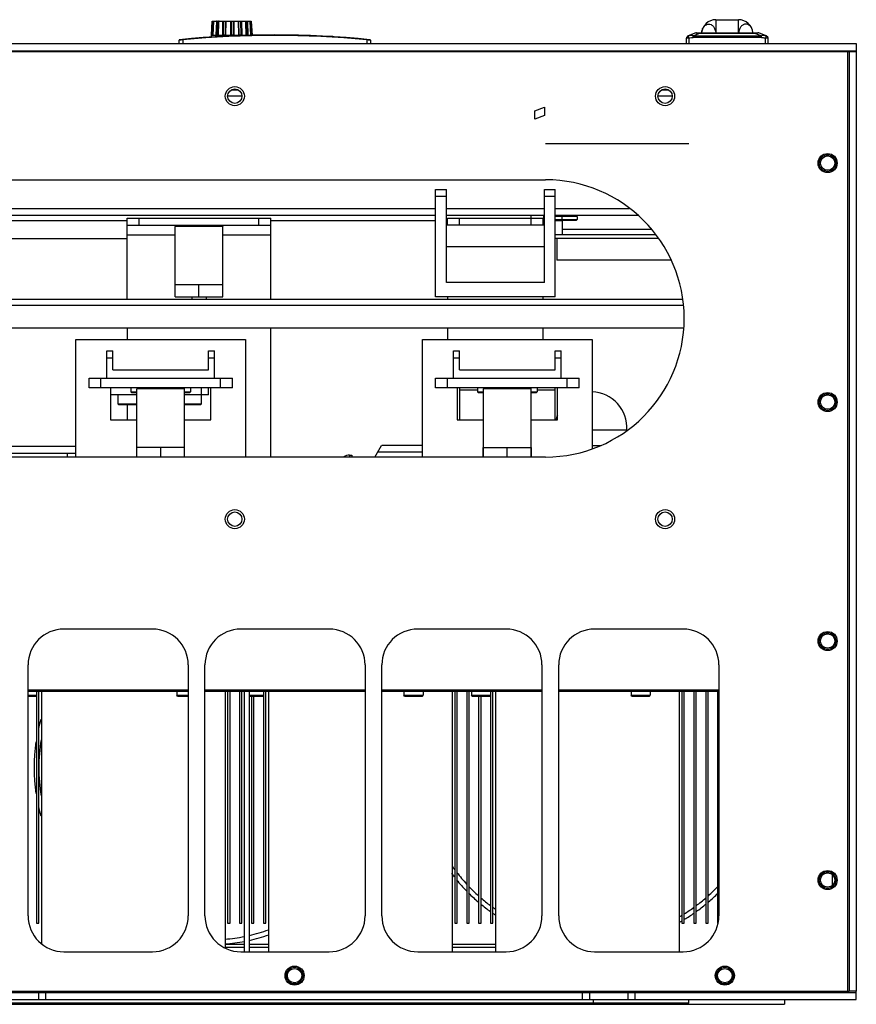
# Model space of a CAD drawing. Header units: millimetres. Extents: x 1117 to 38156, y -1945 to 7303.
# Tile 689 of 831: x 25617 to 25967, y 2194 to 2606. Entities that reach past the tile are written whole.
import ezdxf

# ---------------------------------------------------------------- set-up
doc = ezdxf.new("R2010")
doc.units = ezdxf.units.MM

msp = doc.modelspace()

# ---------------------------------------------------------------- linework, layer by layer
at = {"color": 7, "linetype": 'Continuous'}
for p, q in [((25697.249, 2599.102), (25697.561, 2605.034)), ((25697.818, 2605.034), (25697.525, 2599.102)), ((25697.561, 2605.034), (25713.93, 2605.034)), ((25698.031, 2599.102), (25698.326, 2605.034)), ((25699.33, 2604.936), (25699.109, 2599.102)), ((25699.33, 2604.936), (25699.849, 2604.936)), ((25699.849, 2604.936), (25699.628, 2599.103)), ((25699.738, 2599.103), (25699.96, 2604.939)), ((25699.959, 2604.939), (25700.371, 2604.939)), ((25700.147, 2599.102), (25700.351, 2604.434)), ((25700.351, 2604.434), (25700.371, 2604.936)), ((25701.958, 2605.034), (25701.842, 2599.102)), ((25702.357, 2605.034), (25702.239, 2599.103)), ((25702.351, 2599.103), (25702.469, 2605.034)), ((25703.267, 2605.034), (25703.149, 2599.102)), ((25703.216, 2599.102), (25703.334, 2605.034)), ((25703.231, 2599.102), (25703.351, 2605.034)), ((25705.237, 2605.034), (25705.249, 2599.102)), ((25705.446, 2605.034), (25705.456, 2599.102)), ((25705.551, 2599.103), (25705.542, 2605.034)), ((25706.404, 2605.034), (25706.413, 2599.103)), ((25706.512, 2599.103), (25706.502, 2605.034)), ((25706.749, 2599.102), (25706.742, 2605.034)), ((25708.604, 2605.034), (25708.741, 2599.102)), ((25708.784, 2599.103), (25708.649, 2605.034)), ((25709.426, 2605.034), (25709.561, 2599.103)), ((25709.674, 2599.103), (25709.539, 2605.034)), ((25710.094, 2599.102), (25709.96, 2605.034)), ((25711.477, 2605.034), (25711.501, 2604.434)), ((25711.501, 2604.434), (25711.716, 2599.102)), ((25711.812, 2605.034), (25712.049, 2599.103)), ((25712.158, 2599.103), (25711.92, 2605.034)), ((25712.687, 2599.102), (25712.45, 2605.034)), ((25713.358, 2605.034), (25713.658, 2599.102)), ((25714.079, 2599.102), (25713.78, 2605.034)), ((25713.93, 2605.034), (25714.242, 2599.099)), ((25908.295, 2605.634), (25908.295, 2600.134)), ((25908.295, 2605.634), (25917.795, 2605.634)), ((25917.795, 2600.134), (25917.795, 2605.634)), ((25899.875, 2600.07), (25896.694, 2598.877)), ((25898.751, 2598.927), (25901.189, 2599.841)), ((25900.226, 2600.134), (25925.864, 2600.134)), ((25901.189, 2600.134), (25901.189, 2599.841)), ((25924.901, 2599.841), (25901.189, 2599.841)), ((25924.901, 2599.841), (25924.901, 2600.134)), ((25924.901, 2599.841), (25927.339, 2598.927)), ((25929.396, 2598.877), (25926.215, 2600.07)), ((25267.045, 2595.634), (25967.045, 2595.634)), ((25684.031, 2597.078), (25683.745, 2597.053)), ((25683.745, 2595.734), (25683.745, 2597.053)), ((25685.245, 2597.181), (25685.226, 2597.38)), ((25685.245, 2597.181), (25685.245, 2595.734)), ((25688.545, 2595.734), (25688.545, 2595.634)), ((25697.249, 2599.102), (25697.245, 2599.034)), ((25697.245, 2598.248), (25697.245, 2599.034)), ((25711.405, 2599.034), (25697.245, 2599.034)), ((25697.249, 2599.102), (25697.249, 2599.102)), ((25701.888, 2598.584), (25699.395, 2598.584)), ((25701.395, 2598.584), (25701.395, 2598.684)), ((25701.395, 2598.684), (25703.121, 2598.684)), ((25744.369, 2598.684), (25744.934, 2598.684)), ((25748.095, 2598.634), (25744.911, 2598.634)), ((25744.978, 2598.684), (25746.496, 2598.684)), ((25745.795, 2598.634), (25745.795, 2598.684)), ((25746.018, 2598.634), (25746.018, 2598.684)), ((25746.145, 2598.684), (25746.145, 2598.634)), ((25746.218, 2598.634), (25746.218, 2598.684)), ((25746.496, 2598.634), (25746.496, 2598.684)), ((25747.745, 2598.634), (25747.745, 2598.429)), ((25758.945, 2595.634), (25758.945, 2595.734)), ((25762.245, 2597.181), (25762.264, 2597.38)), ((25762.245, 2597.181), (25762.245, 2595.734)), ((25763.745, 2597.053), (25763.459, 2597.078)), ((25763.745, 2597.053), (25763.745, 2595.734)), ((25896.045, 2595.634), (25896.045, 2597.922)), ((25897.045, 2597.922), (25896.045, 2597.922)), ((25897.045, 2597.922), (25896.758, 2598.864)), ((25897.045, 2597.922), (25897.045, 2595.634)), ((25898.751, 2598.22), (25898.751, 2598.927)), ((25898.751, 2598.927), (25927.339, 2598.927)), ((25927.339, 2598.22), (25898.751, 2598.22)), ((25927.339, 2598.22), (25927.339, 2598.927)), ((25929.332, 2598.864), (25929.045, 2597.922)), ((25930.045, 2597.922), (25929.045, 2597.922)), ((25929.045, 2595.634), (25929.045, 2597.922)), ((25930.045, 2597.922), (25930.045, 2595.634)), ((25967.045, 2595.634), (25967.045, 2592.634)), ((25267.045, 2592.634), (25967.045, 2592.634)), ((25964.045, 2592.134), (25270.045, 2592.134)), ((25963.545, 2199.134), (25963.545, 2592.134)), ((25967.045, 2592.134), (25964.045, 2592.134)), ((25964.045, 2592.134), (25964.045, 2199.134)), ((25967.045, 2592.634), (25967.045, 2592.134)), ((25967.045, 2592.134), (25967.045, 2199.134)), ((25708.595, 2576.134), (25705.495, 2576.134)), ((25888.595, 2576.134), (25885.495, 2576.134)), ((25710.045, 2573.634), (25704.045, 2573.634)), ((25890.045, 2573.634), (25884.045, 2573.634)), ((25832.545, 2567.528), (25836.545, 2569.034)), ((25832.545, 2564.034), (25832.545, 2567.528)), ((25836.545, 2569.034), (25836.545, 2565.534)), ((25836.545, 2565.534), (25832.545, 2564.034)), ((25897.045, 2553.634), (25837.045, 2553.634)), ((25367.045, 2538.634), (25837.045, 2538.634)), ((25791.045, 2489.634), (25791.045, 2534.634)), ((25791.045, 2534.634), (25795.545, 2534.634)), ((25795.545, 2495.634), (25795.545, 2534.634)), ((25836.545, 2495.634), (25836.545, 2534.634)), ((25836.545, 2534.634), (25841.045, 2534.634)), ((25841.045, 2489.634), (25841.045, 2534.634)), ((25795.545, 2531.634), (25791.045, 2531.634)), ((25841.045, 2531.634), (25836.545, 2531.634)), ((25332.11, 2526.634), (25791.045, 2526.634)), ((25795.545, 2526.634), (25836.545, 2526.634)), ((25841.045, 2526.634), (25871.979, 2526.634)), ((25791.045, 2523.634), (25328.455, 2523.634)), ((25598.045, 2521.634), (25662.045, 2521.634)), ((25662.045, 2488.634), (25662.045, 2522.634)), ((25662.045, 2522.634), (25722.045, 2522.634)), ((25667.045, 2519.634), (25667.045, 2522.634)), ((25717.045, 2519.634), (25717.045, 2522.634)), ((25722.045, 2488.634), (25722.045, 2522.634)), ((25722.045, 2521.634), (25791.045, 2521.634)), ((25836.545, 2523.634), (25795.545, 2523.634)), ((25795.545, 2521.634), (25796.045, 2521.634)), ((25796.045, 2519.634), (25796.045, 2522.634)), ((25796.045, 2522.634), (25836.045, 2522.634)), ((25801.045, 2519.634), (25801.045, 2522.634)), ((25830.855, 2523.634), (25830.855, 2522.634)), ((25831.045, 2519.634), (25831.045, 2522.634)), ((25836.045, 2519.634), (25836.045, 2522.634)), ((25836.235, 2523.634), (25836.235, 2519.634)), ((25836.235, 2521.634), (25836.545, 2521.634)), ((25875.635, 2523.634), (25841.045, 2523.634)), ((25850.22, 2523.254), (25841.045, 2523.254)), ((25841.045, 2522.054), (25850.22, 2522.054)), ((25841.045, 2521.754), (25844.165, 2521.754)), ((25841.045, 2521.634), (25844.165, 2521.634)), ((25843.87, 2523.254), (25843.87, 2522.054)), ((25844.17, 2521.754), (25843.87, 2522.054)), ((25844.165, 2523.254), (25844.165, 2523.634)), ((25844.165, 2517.934), (25844.165, 2521.754)), ((25844.17, 2521.754), (25849.92, 2521.754)), ((25844.935, 2523.634), (25844.935, 2523.254)), ((25849.155, 2523.634), (25849.155, 2523.254)), ((25849.92, 2521.754), (25850.22, 2522.054)), ((25850.22, 2523.254), (25850.22, 2522.054)), ((25662.045, 2519.634), (25722.045, 2519.634)), ((25682.545, 2519.634), (25682.045, 2519.134)), ((25682.045, 2489.634), (25682.045, 2519.134)), ((25702.045, 2519.134), (25682.045, 2519.134)), ((25701.545, 2519.634), (25702.045, 2519.134)), ((25702.045, 2489.634), (25702.045, 2519.134)), ((25836.545, 2519.634), (25795.545, 2519.634)), ((25844.165, 2517.934), (25881.104, 2517.934)), ((25844.185, 2515.634), (25844.185, 2517.934)), ((25598.045, 2514.134), (25662.045, 2514.134)), ((25662.045, 2515.634), (25682.045, 2515.634)), ((25702.045, 2515.634), (25722.045, 2515.634)), ((25882.991, 2515.634), (25841.045, 2515.634)), ((25884.304, 2514.034), (25841.045, 2514.034)), ((25841.721, 2514.034), (25841.721, 2505.034)), ((25836.545, 2510.634), (25795.545, 2510.634)), ((25889.452, 2505.034), (25841.721, 2505.034)), ((25702.045, 2494.634), (25682.045, 2494.634)), ((25692.045, 2489.634), (25692.045, 2494.634)), ((25836.545, 2495.634), (25795.545, 2495.634)), ((25309.833, 2488.634), (25894.257, 2488.634)), ((25682.045, 2489.634), (25702.045, 2489.634)), ((25689.045, 2489.634), (25689.045, 2488.634)), ((25695.045, 2489.634), (25695.045, 2488.634)), ((25841.045, 2489.634), (25791.045, 2489.634)), ((25796.045, 2489.634), (25796.045, 2488.634)), ((25836.045, 2488.634), (25836.045, 2489.634)), ((25309.587, 2486.134), (25894.503, 2486.134)), ((25309.439, 2476.634), (25894.651, 2476.634)), ((25662.045, 2476.634), (25662.045, 2471.884)), ((25722.045, 2422.634), (25722.045, 2476.634)), ((25796.045, 2476.634), (25796.045, 2471.884)), ((25836.045, 2471.884), (25836.045, 2476.634)), ((25640.545, 2422.634), (25640.545, 2471.884)), ((25640.545, 2471.884), (25711.545, 2471.884)), ((25711.545, 2471.884), (25711.545, 2422.634)), ((25785.545, 2422.634), (25785.545, 2471.884)), ((25785.545, 2471.884), (25856.545, 2471.884)), ((25856.545, 2471.884), (25856.545, 2426.231)), ((25653.545, 2455.634), (25653.545, 2467.134)), ((25653.545, 2467.134), (25656.045, 2467.134)), ((25653.545, 2464.134), (25656.045, 2464.134)), ((25656.045, 2459.134), (25656.045, 2467.134)), ((25696.045, 2459.134), (25696.045, 2467.134)), ((25696.045, 2467.134), (25698.545, 2467.134)), ((25696.045, 2464.134), (25698.545, 2464.134)), ((25698.545, 2455.634), (25698.545, 2467.134)), ((25798.545, 2467.134), (25801.045, 2467.134)), ((25798.545, 2455.634), (25798.545, 2467.134)), ((25798.545, 2464.134), (25801.045, 2464.134)), ((25801.045, 2459.134), (25801.045, 2467.134)), ((25841.045, 2467.134), (25843.545, 2467.134)), ((25841.045, 2459.134), (25841.045, 2467.134)), ((25841.045, 2464.134), (25843.545, 2464.134)), ((25843.545, 2455.634), (25843.545, 2467.134)), ((25646.045, 2451.634), (25646.045, 2455.634)), ((25646.045, 2455.634), (25706.045, 2455.634)), ((25651.045, 2451.634), (25651.045, 2455.634)), ((25656.045, 2459.134), (25696.045, 2459.134)), ((25701.045, 2451.634), (25701.045, 2455.634)), ((25706.045, 2451.634), (25706.045, 2455.634)), ((25791.045, 2455.634), (25851.045, 2455.634)), ((25791.045, 2451.634), (25791.045, 2455.634)), ((25796.045, 2451.634), (25796.045, 2455.634)), ((25801.045, 2459.134), (25841.045, 2459.134)), ((25846.045, 2451.634), (25846.045, 2455.634)), ((25851.045, 2451.634), (25851.045, 2455.634)), ((25706.045, 2451.634), (25646.045, 2451.634)), ((25655.045, 2451.634), (25655.045, 2438.134)), ((25663.545, 2451.634), (25663.545, 2449.934)), ((25666.545, 2451.634), (25666.045, 2451.134)), ((25685.545, 2451.634), (25686.045, 2451.134)), ((25688.545, 2451.634), (25688.545, 2449.934)), ((25693.045, 2444.854), (25693.045, 2451.634)), ((25696.045, 2448.634), (25696.045, 2451.634)), ((25697.045, 2438.134), (25697.045, 2451.634)), ((25851.045, 2451.634), (25791.045, 2451.634)), ((25800.045, 2451.634), (25800.045, 2438.134)), ((25801.045, 2451.634), (25801.045, 2438.134)), ((25808.545, 2451.634), (25808.545, 2449.934)), ((25811.545, 2451.634), (25811.045, 2451.134)), ((25830.545, 2451.634), (25831.045, 2451.134)), ((25833.545, 2451.634), (25833.545, 2449.934)), ((25841.045, 2438.134), (25841.045, 2451.634)), ((25842.045, 2438.134), (25842.045, 2451.634)), ((25666.045, 2448.634), (25655.045, 2448.634)), ((25658.045, 2448.634), (25658.045, 2444.854)), ((25663.845, 2449.634), (25663.545, 2449.934)), ((25663.545, 2449.934), (25666.045, 2449.934)), ((25663.845, 2449.634), (25666.045, 2449.634)), ((25666.045, 2422.634), (25666.045, 2451.134)), ((25686.045, 2451.134), (25666.045, 2451.134)), ((25686.045, 2422.634), (25686.045, 2451.134)), ((25686.045, 2449.934), (25688.545, 2449.934)), ((25686.045, 2449.634), (25688.245, 2449.634)), ((25696.045, 2448.634), (25686.045, 2448.634)), ((25688.245, 2449.634), (25688.545, 2449.934)), ((25801.045, 2450.755), (25808.545, 2450.755)), ((25808.545, 2449.934), (25811.045, 2449.934)), ((25808.845, 2449.634), (25808.545, 2449.934)), ((25808.845, 2449.634), (25811.045, 2449.634)), ((25831.045, 2451.134), (25811.045, 2451.134)), ((25811.045, 2422.634), (25811.045, 2451.134)), ((25831.045, 2422.634), (25831.045, 2451.134)), ((25831.045, 2449.934), (25833.545, 2449.934)), ((25831.045, 2449.634), (25833.245, 2449.634)), ((25833.245, 2449.634), (25833.545, 2449.934)), ((25833.545, 2450.755), (25841.045, 2450.755)), ((25658.345, 2444.554), (25658.045, 2444.854)), ((25658.045, 2444.854), (25666.045, 2444.854)), ((25658.345, 2444.554), (25666.045, 2444.554)), ((25662.045, 2444.554), (25662.045, 2438.134)), ((25686.045, 2444.854), (25693.045, 2444.854)), ((25686.045, 2444.554), (25692.745, 2444.554)), ((25692.745, 2444.554), (25693.045, 2444.854)), ((25655.045, 2438.134), (25666.045, 2438.134)), ((25686.045, 2438.134), (25697.045, 2438.134)), ((25800.045, 2438.134), (25811.045, 2438.134)), ((25831.045, 2438.134), (25842.045, 2438.134)), ((25871.127, 2433.934), (25856.545, 2433.934)), ((25587.045, 2427.134), (25640.545, 2427.134)), ((25765.599, 2422.634), (25768.444, 2427.462)), ((25768.444, 2427.462), (25768.545, 2427.462)), ((25768.545, 2427.634), (25785.545, 2427.634)), ((25768.545, 2427.634), (25768.545, 2427.462)), ((25856.545, 2427.434), (25859.961, 2427.434)), ((25837.045, 2422.634), (25367.045, 2422.634)), ((25640.545, 2424.134), (25587.045, 2424.134)), ((25637.045, 2422.634), (25637.045, 2424.134)), ((25686.045, 2426.634), (25666.045, 2426.634)), ((25676.045, 2422.634), (25676.045, 2426.634)), ((25755.045, 2423.434), (25756.045, 2423.434)), ((25755.045, 2423.434), (25755.045, 2422.634)), ((25756.045, 2423.434), (25756.045, 2422.634)), ((25785.545, 2424.634), (25766.777, 2424.634)), ((25810.994, 2426.634), (25831.096, 2426.634)), ((25810.994, 2422.634), (25810.994, 2426.634)), ((25821.045, 2422.634), (25821.045, 2426.634)), ((25831.096, 2422.634), (25831.096, 2426.634)), ((25672.545, 2350.634), (25635.545, 2350.634)), ((25746.545, 2350.634), (25709.545, 2350.634)), ((25820.545, 2350.634), (25783.545, 2350.634)), ((25894.545, 2350.634), (25857.545, 2350.634)), ((25620.545, 2230.634), (25620.545, 2335.634)), ((25687.545, 2335.634), (25687.545, 2230.634)), ((25694.545, 2230.634), (25694.545, 2335.634)), ((25761.545, 2335.634), (25761.545, 2230.634)), ((25768.545, 2230.634), (25768.545, 2335.634)), ((25835.545, 2335.634), (25835.545, 2230.634)), ((25842.545, 2230.634), (25842.545, 2335.634)), ((25909.545, 2335.634), (25909.545, 2230.634)), ((25620.545, 2325.176), (25687.545, 2325.176)), ((25620.545, 2324.634), (25687.545, 2324.634)), ((25624.045, 2324.634), (25624.045, 2227.634)), ((25625.045, 2227.634), (25625.045, 2324.634)), ((25626.145, 2324.634), (25626.145, 2219.101)), ((25682.795, 2324.634), (25682.795, 2322.934)), ((25694.545, 2325.176), (25761.545, 2325.176)), ((25694.545, 2324.634), (25761.545, 2324.634)), ((25702.945, 2324.634), (25702.945, 2217.27)), ((25704.045, 2324.634), (25704.045, 2227.634)), ((25705.045, 2227.634), (25705.045, 2324.634)), ((25709.045, 2324.634), (25709.045, 2227.634)), ((25710.045, 2227.634), (25710.045, 2324.634)), ((25711.045, 2215.634), (25711.045, 2324.634)), ((25713.045, 2324.634), (25713.045, 2215.634)), ((25719.045, 2324.634), (25719.045, 2227.634)), ((25720.045, 2227.634), (25720.045, 2324.634)), ((25721.145, 2324.634), (25721.145, 2215.634)), ((25768.545, 2325.176), (25835.545, 2325.176)), ((25768.545, 2324.634), (25835.545, 2324.634)), ((25777.795, 2324.634), (25777.795, 2322.934)), ((25785.795, 2324.634), (25785.795, 2322.934)), ((25797.945, 2324.634), (25797.945, 2215.634)), ((25799.045, 2324.634), (25799.045, 2227.634)), ((25800.045, 2227.634), (25800.045, 2324.634)), ((25804.045, 2324.634), (25804.045, 2227.634)), ((25805.045, 2227.634), (25805.045, 2324.634)), ((25806.045, 2324.634), (25806.045, 2322.934)), ((25814.045, 2324.634), (25814.045, 2227.634)), ((25815.045, 2227.634), (25815.045, 2324.634)), ((25816.145, 2324.634), (25816.145, 2215.634)), ((25842.545, 2325.176), (25909.545, 2325.176)), ((25842.545, 2324.634), (25909.545, 2324.634)), ((25872.795, 2324.634), (25872.795, 2322.934)), ((25880.795, 2324.634), (25880.795, 2322.934)), ((25892.945, 2324.634), (25892.945, 2215.634)), ((25894.045, 2324.634), (25894.045, 2227.634)), ((25895.045, 2227.634), (25895.045, 2324.634)), ((25899.045, 2324.634), (25899.045, 2227.634)), ((25900.045, 2227.634), (25900.045, 2324.634)), ((25904.045, 2324.634), (25904.045, 2227.634)), ((25905.045, 2227.634), (25905.045, 2324.634)), ((25909.045, 2324.634), (25909.045, 2227.634)), ((25620.545, 2322.934), (25624.045, 2322.934)), ((25620.545, 2322.634), (25623.745, 2322.634)), ((25623.745, 2322.634), (25624.045, 2322.934)), ((25682.795, 2322.934), (25687.545, 2322.934)), ((25683.095, 2322.634), (25682.795, 2322.934)), ((25683.095, 2322.634), (25687.545, 2322.634)), ((25713.045, 2322.934), (25719.045, 2322.934)), ((25713.045, 2322.634), (25718.745, 2322.634)), ((25714.045, 2322.634), (25714.045, 2227.634)), ((25715.045, 2227.634), (25715.045, 2322.634)), ((25718.745, 2322.634), (25719.045, 2322.934)), ((25777.795, 2322.934), (25785.795, 2322.934)), ((25778.095, 2322.634), (25777.795, 2322.934)), ((25778.095, 2322.634), (25785.495, 2322.634)), ((25785.495, 2322.634), (25785.795, 2322.934)), ((25806.045, 2322.934), (25814.045, 2322.934)), ((25806.345, 2322.634), (25806.045, 2322.934)), ((25806.345, 2322.634), (25813.745, 2322.634)), ((25809.045, 2322.634), (25809.045, 2227.634)), ((25810.045, 2227.634), (25810.045, 2322.634)), ((25813.745, 2322.634), (25814.045, 2322.934)), ((25872.795, 2322.934), (25880.795, 2322.934)), ((25873.095, 2322.634), (25872.795, 2322.934)), ((25873.095, 2322.634), (25880.495, 2322.634)), ((25880.495, 2322.634), (25880.795, 2322.934)), ((25957.045, 2243.488), (25957.045, 2247.78)), ((25624.045, 2227.634), (25625.045, 2227.634)), ((25704.045, 2227.634), (25705.045, 2227.634)), ((25709.045, 2227.634), (25710.045, 2227.634)), ((25714.045, 2227.634), (25715.045, 2227.634)), ((25719.045, 2227.634), (25720.045, 2227.634)), ((25799.045, 2227.634), (25800.045, 2227.634)), ((25804.045, 2227.634), (25805.045, 2227.634)), ((25809.045, 2227.634), (25810.045, 2227.634)), ((25814.045, 2227.634), (25815.045, 2227.634)), ((25894.045, 2227.634), (25895.045, 2227.634)), ((25899.045, 2227.634), (25900.045, 2227.634)), ((25904.045, 2227.634), (25905.045, 2227.634)), ((25909.045, 2227.634), (25909.149, 2227.634)), ((25711.045, 2218.615), (25702.945, 2218.615)), ((25711.045, 2217.443), (25702.945, 2217.443)), ((25721.145, 2218.615), (25713.045, 2218.615)), ((25721.145, 2217.443), (25713.045, 2217.443)), ((25816.145, 2218.615), (25797.945, 2218.615)), ((25816.145, 2217.443), (25797.945, 2217.443)), ((25635.545, 2215.634), (25672.545, 2215.634)), ((25709.545, 2215.634), (25746.545, 2215.634)), ((25783.545, 2215.634), (25820.545, 2215.634)), ((25857.545, 2215.634), (25894.545, 2215.634)), ((25267.045, 2198.634), (25967.045, 2198.634)), ((25270.045, 2199.134), (25964.045, 2199.134)), ((25625.045, 2195.634), (25625.045, 2198.634)), ((25628.045, 2195.634), (25628.045, 2198.634)), ((25852.545, 2195.634), (25852.545, 2198.634)), ((25855.545, 2195.634), (25855.545, 2198.634)), ((25871.545, 2195.634), (25871.545, 2198.634)), ((25874.545, 2195.634), (25874.545, 2198.634)), ((25967.045, 2199.134), (25964.045, 2199.134)), ((25967.045, 2198.634), (25967.045, 2199.134)), ((25967.045, 2195.634), (25967.045, 2198.634)), ((25267.045, 2195.634), (25967.045, 2195.634)), ((25297.045, 2193.634), (25937.045, 2193.634)), ((25897.045, 2194.134), (25337.045, 2194.134)), ((25857.045, 2194.134), (25857.045, 2195.634)), ((25897.045, 2194.134), (25897.045, 2195.634)), ((25937.045, 2195.634), (25937.045, 2193.634))]:
    msp.add_line(p, q, dxfattribs=at)
for centre, radius in [((25707.045, 2573.634), 4), ((25707.045, 2573.634), 3), ((25887.045, 2573.634), 4), ((25887.045, 2573.634), 3), ((25955.045, 2545.634), 4), ((25955.045, 2545.634), 3.5), ((25955.045, 2545.634), 3), ((25955.045, 2445.634), 4), ((25955.045, 2445.634), 3.5), ((25955.045, 2445.634), 3), ((25707.045, 2396.634), 4), ((25707.045, 2396.634), 3), ((25887.045, 2396.634), 4), ((25887.045, 2396.634), 3), ((25955.045, 2345.634), 4), ((25955.045, 2345.634), 3.5), ((25955.045, 2345.634), 3), ((25955.045, 2245.634), 4), ((25955.045, 2245.634), 3.5), ((25955.045, 2245.634), 3), ((25732.045, 2205.634), 4), ((25732.045, 2205.634), 3.5), ((25732.045, 2205.634), 3), ((25912.045, 2205.634), 4), ((25912.045, 2205.634), 3.5), ((25912.045, 2205.634), 3)]:
    msp.add_circle(centre, radius, dxfattribs=at)
for centre, radius, start, end in [((25908.295, 2599.634), 6, 90, 175.19886), ((25917.795, 2599.634), 6, 4.80547, 90), ((25900.226, 2599.134), 1, 90, 110.55605), ((25925.864, 2599.134), 1, 69.44395, 90), ((25683.945, 2597.053), 0.2, 95.69781, 180), ((25723.745, 2198.234), 401, 84.30106, 95.69894), ((25728.751, 2076.836), 522.16, 94.77934, 94.91303), ((25723.745, 2198.234), 400.8, 84.48779, 95.51221), ((25718.473, 2073.695), 525.312, 85.08742, 85.22026), ((25763.545, 2597.053), 0.2, 0, 84.30219), ((25897.045, 2597.941), 1, 110.55605, 180), ((25897.013, 2597.922), 0.968, 172.99372, 179.98597), ((25897.017, 2597.922), 0.972, 165.37331, 173.00392), ((25897.029, 2597.925), 0.978, 109.3971, 121.63733), ((25897.069, 2597.805), 1.104, 106.40848, 109.29208), ((25929.047, 2597.896), 1.009, 70.53181, 73.55964), ((25929.046, 2597.894), 1.012, 60.15576, 70.53603), ((25929.045, 2597.941), 1, 360, 69.44395), ((25929.07, 2597.921), 0.975, 0.06597, 17.31941), ((25837.045, 2480.634), 58, 270, 90), ((25856.045, 2434.934), 15, 356.17745, 88.07956), ((25856.045, 2434.934), 15, 159.51158, 167.63238), ((25755.045, 2419.434), 4, 90, 126.79386), ((25635.545, 2335.634), 15, 90, 180), ((25672.545, 2335.634), 15, 0, 90), ((25709.545, 2335.634), 15, 90, 180), ((25746.545, 2335.634), 15, 0, 90), ((25783.545, 2335.634), 15, 90, 180), ((25820.545, 2335.634), 15, 0, 90), ((25857.545, 2335.634), 15, 90, 180), ((25894.545, 2335.634), 15, 0, 90), ((25697.045, 2292.634), 74, 164.19869, 167.32088), ((25697.045, 2292.634), 74, 171.5847, 188.4153), ((25697.045, 2292.634), 72, 170.63511, 189.36489), ((25697.045, 2292.634), 74, 192.67912, 195.80131), ((25857.045, 2292.634), 72, 214.79103, 216.25449), ((25857.045, 2292.634), 74, 216.6735, 218.09272), ((25857.045, 2292.634), 74, 219.38186, 224.117), ((25857.045, 2292.634), 72, 217.51643, 222.56418), ((25857.045, 2292.634), 72, 223.7193, 228.07811), ((25857.045, 2292.634), 72, 311.92189, 316.2807), ((25857.045, 2292.634), 74, 225.16627, 229.373), ((25857.045, 2292.634), 72, 229.16781, 233.24649), ((25857.045, 2292.634), 72, 306.75351, 310.83219), ((25857.045, 2292.634), 74, 310.627, 314.83373), ((25857.045, 2292.634), 74, 230.42354, 234.39055), ((25857.045, 2292.634), 72, 234.2213, 235.29359), ((25857.045, 2292.634), 72, 301.87944, 305.7787), ((25857.045, 2292.634), 74, 305.60945, 309.57646), ((25635.545, 2230.634), 15, 180, 270), ((25672.545, 2230.634), 15, 270, 0), ((25709.545, 2230.634), 15, 180, 270), ((25746.545, 2230.634), 15, 270, 0), ((25783.545, 2230.634), 15, 180, 270), ((25857.045, 2292.634), 74, 235.3019, 236.3061), ((25820.545, 2230.634), 15, 270, 0), ((25857.545, 2230.634), 15, 180, 270), ((25857.045, 2292.634), 72, 299.9499, 300.93656), ((25894.545, 2230.634), 15, 270, 0), ((25857.045, 2292.634), 74, 301.04241, 304.6981), ((25697.045, 2292.634), 72, 282.86596, 289.60315), ((25857.045, 2292.634), 74, 299.12365, 300.12825), ((25697.045, 2292.634), 72, 274.7097, 281.23914), ((25697.045, 2292.634), 74, 282.53391, 289.07779), ((25697.045, 2292.634), 74, 274.57798, 280.95254)]:
    msp.add_arc(centre, radius, start, end, dxfattribs=at)
for centre, major_axis, ratio, start_param, end_param in [((25705.768, 2598.657), (8.52, -0.445), 0.003901, 3.137312, 3.1415921), ((25705.767, 2598.657), (8.52, -0.42), 0.0176403, 2.7100628, 2.8865239), ((25705.762, 2598.657), (8.52, -0.323), 0.0361686, 8.5748713, 8.7513317), ((25705.754, 2598.657), (8.52, -0.17), 0.0484759, 8.1555857, 8.3320456), ((25705.744, 2598.657), (8.52, 0.013), 0.0523842, 1.4524719, 1.6289316), ((25705.735, 2598.657), (8.52, 0.194), 0.0471913, 7.3157836, 7.4922436), ((25705.727, 2598.657), (8.52, 0.341), 0.033829, 0.6134401, 0.7899007)]:
    msp.add_ellipse(centre, major_axis=major_axis, ratio=ratio, start_param=start_param, end_param=end_param, dxfattribs=at)
for points, knots in [([(25699.33, 2604.936), (25699.331, 2604.96), (25699.326, 2605.003), (25699.287, 2605.034), (25699.27, 2605.034)], [0, 0, 0, 0, 0.5840016, 1, 1, 1, 1]), ([(25699.816, 2605.034), (25699.828, 2605.034), (25699.847, 2604.991), (25699.849, 2604.959), (25699.849, 2604.936)], [0, 0, 0, 0, 0.3457726, 1, 1, 1, 1]), ([(25699.849, 2604.936), (25699.859, 2604.937), (25699.896, 2604.938), (25699.933, 2604.939), (25699.959, 2604.939)], [0, 0, 0, 0, 0.269388, 1, 1, 1, 1]), ([(25700.035, 2605.034), (25700.016, 2605.034), (25699.973, 2605.008), (25699.96, 2604.963), (25699.959, 2604.939)], [0, 0, 0, 0, 0.4548194, 1, 1, 1, 1]), ([(25700.452, 2605.034), (25700.432, 2605.034), (25700.386, 2605.008), (25700.371, 2604.961), (25700.371, 2604.936)], [0, 0, 0, 0, 0.4541575, 1, 1, 1, 1]), ([(25899.875, 2600.07), (25899.895, 2600.078), (25899.957, 2600.078), (25900.132, 2600.064), (25900.286, 2600.036), (25900.4, 2600.014)], [0, 0, 0, 0, 0.1228675, 0.3390887, 1, 1, 1, 1]), ([(25900.4, 2600.014), (25900.462, 2600.003), (25900.725, 2599.95), (25900.988, 2599.889), (25901.189, 2599.841)], [0, 0, 0, 0, 0.231414, 1, 1, 1, 1]), ([(25902.316, 2600.137), (25902.358, 2600.629), (25902.555, 2601.567), (25903.196, 2602.775), (25904.124, 2603.613), (25905.26, 2603.925), (25906.398, 2603.612), (25907.338, 2602.776), (25908, 2601.57), (25908.214, 2600.63), (25908.263, 2600.137)], [0, 0, 0, 0, 0.1438184, 0.2758808, 0.3927099, 0.4985143, 0.604755, 0.722592, 0.8556311, 1, 1, 1, 1]), ([(25923.774, 2600.137), (25923.732, 2600.629), (25923.534, 2601.567), (25922.894, 2602.775), (25921.966, 2603.613), (25920.83, 2603.925), (25919.692, 2603.611), (25918.752, 2602.776), (25918.09, 2601.57), (25917.876, 2600.63), (25917.826, 2600.137)], [0, 0, 0, 0, 0.1438221, 0.2758897, 0.3927207, 0.4985235, 0.6047625, 0.7225969, 0.8556318, 1, 1, 1, 1]), ([(25925.699, 2600.016), (25925.637, 2600.004), (25925.37, 2599.951), (25925.105, 2599.89), (25924.901, 2599.841)], [0, 0, 0, 0, 0.2308759, 1, 1, 1, 1]), ([(25926.215, 2600.07), (25926.195, 2600.078), (25926.134, 2600.078), (25925.963, 2600.065), (25925.812, 2600.037), (25925.699, 2600.016)], [0, 0, 0, 0, 0.1231927, 0.3389856, 1, 1, 1, 1]), ([(25898.751, 2598.927), (25898.587, 2598.966), (25897.923, 2599.064), (25897.243, 2598.986), (25896.758, 2598.864)], [0, 0, 0, 0, 0.2518439, 1, 1, 1, 1]), ([(25897.045, 2597.922), (25897.185, 2597.965), (25897.742, 2598.119), (25898.319, 2598.22), (25898.751, 2598.22)], [0, 0, 0, 0, 0.253507, 1, 1, 1, 1]), ([(25929.332, 2598.864), (25928.847, 2598.986), (25928.167, 2599.064), (25927.503, 2598.966), (25927.339, 2598.927)], [0, 0, 0, 0, 0.7481578, 1, 1, 1, 1]), ([(25927.339, 2598.22), (25927.481, 2598.22), (25928.06, 2598.183), (25928.628, 2598.05), (25929.045, 2597.922)], [0, 0, 0, 0, 0.2455222, 1, 1, 1, 1])]:
    msp.add_open_spline(points, degree=3, knots=knots, dxfattribs=at)
for points in [[(25699.395, 2598.584), (25699.113, 2598.584), (25698.95, 2598.512), (25698.907, 2598.369)], [(25699.395, 2598.584), (25699.113, 2598.584), (25698.95, 2598.512), (25698.907, 2598.369)], [(25748.095, 2598.634), (25748.409, 2598.634), (25748.575, 2598.545), (25748.593, 2598.368)], [(25748.095, 2598.634), (25748.197, 2598.634), (25748.283, 2598.625), (25748.354, 2598.606)], [(25896.076, 2598.167), (25896.138, 2598.405), (25896.308, 2598.629), (25896.517, 2598.757)], [(25896.758, 2598.864), (25896.74, 2598.876), (25896.714, 2598.885), (25896.694, 2598.877)], [(25929.396, 2598.877), (25929.376, 2598.885), (25929.35, 2598.876), (25929.332, 2598.864)], [(25929.549, 2598.771), (25929.757, 2598.652), (25929.929, 2598.44), (25930.001, 2598.211)]]:
    msp.add_open_spline(points, degree=3, dxfattribs=at)

doc.saveas('drawing.dxf')
